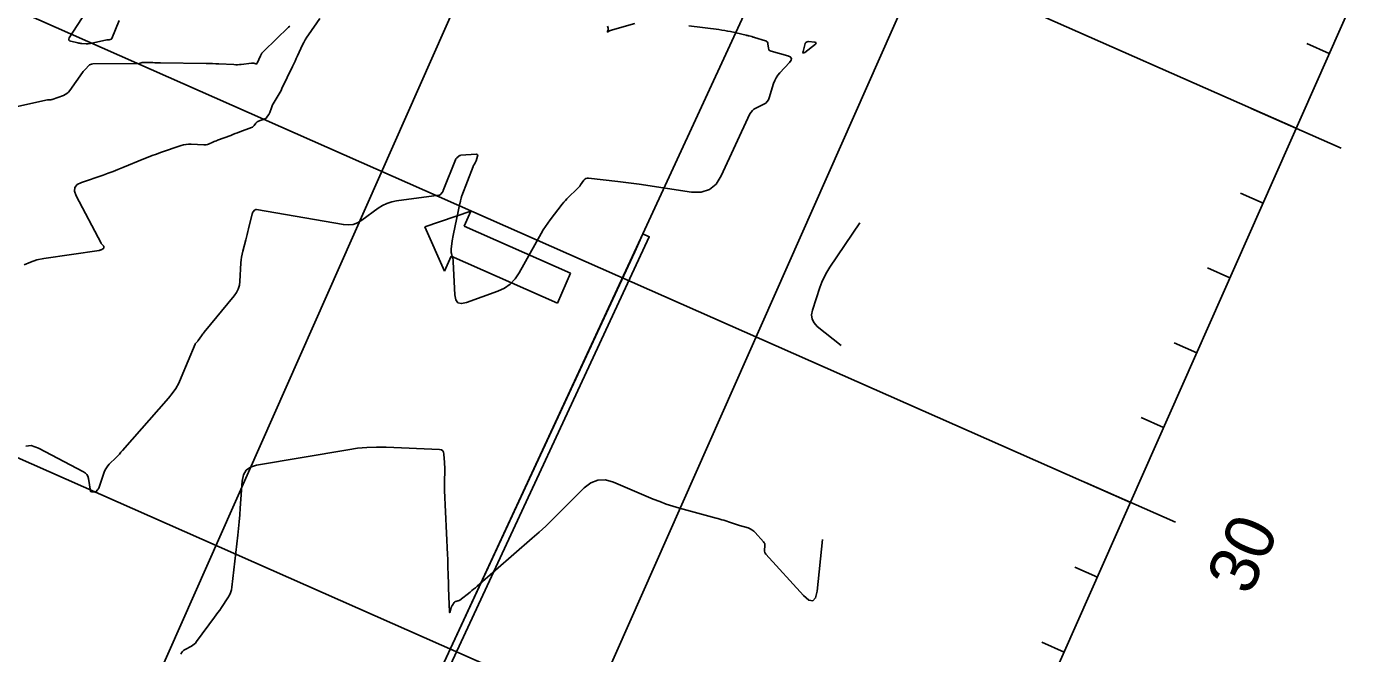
# Model space of a CAD drawing. Extents: x 658976 to 668721, y 639543 to 647196.
# Drawn here: x 662758.4 to 662921.3, y 642915.2 to 642991.8 of the extents above; entities that cross this region are included whole.
import ezdxf

# ---------------------------------------------------------------- set-up
doc = ezdxf.new("R2010")
doc.units = 0
for name, color, linetype in [('Ex_Major Contours', 7, 'Continuous'), ('Ex_Minor Contours', 7, 'Continuous'), ('R_Axis', 7, 'Continuous'), ('R_Axis Annot', 7, 'Continuous'), ('R_Exist Surface', 7, 'Continuous'), ('R_Grid', 7, 'Continuous'), ('R_MOT', 7, 'Continuous'), ('R_Proposed Const Limits', 7, 'Continuous')]:
    doc.layers.add(name, color=color, linetype=linetype)

msp = doc.modelspace()

# ---------------------------------------------------------------- linework, layer by layer
at = {"layer": 'Ex_Major Contours'}
for points in [[(662857.87, 642952.79), (662854.97, 642955.14), (662854.57, 642955.56), (662854.34, 642956.03), (662854.28, 642956.54), (662854.39, 642957.11), (662855.29, 642959.89), (662855.53, 642960.54), (662855.81, 642961.17), (662856.13, 642961.78), (662856.5, 642962.37), (662860.15, 642967.79)], [(662777.25, 642915.07), (662777.34, 642915.25), (662777.46, 642915.42), (662777.6, 642915.55), (662777.78, 642915.66), (662778.54, 642916.06), (662778.72, 642916.17), (662778.88, 642916.3), (662779.03, 642916.44), (662779.17, 642916.61), (662781.36, 642919.59), (662781.57, 642919.88), (662781.78, 642920.17), (662781.99, 642920.47), (662782.19, 642920.77), (662783, 642921.97), (662783.18, 642922.27), (662783.32, 642922.59), (662783.42, 642922.93), (662783.48, 642923.28), (662784.19, 642929.62), (662784.28, 642930.45), (662784.36, 642931.27), (662784.43, 642932.1), (662784.5, 642932.93), (662784.74, 642936.24), (662784.89, 642936.98), (662785.24, 642937.55), (662785.77, 642937.95), (662786.5, 642938.17), (662797.65, 642940.07), (662798.81, 642940.24), (662799.97, 642940.35), (662801.14, 642940.39), (662802.31, 642940.37), (662808.83, 642940.08), (662809.06, 642940.04), (662809.23, 642939.94), (662809.33, 642939.77), (662809.38, 642939.54), (662809.44, 642938.51), (662809.46, 642938.25), (662809.47, 642937.99), (662809.47, 642937.73), (662809.47, 642937.47), (662809.44, 642936.24), (662809.44, 642935.95), (662809.44, 642935.65), (662809.44, 642935.36), (662809.46, 642935.07), (662809.8, 642927.25), (662809.83, 642926.68), (662809.85, 642926.11), (662809.87, 642925.54), (662809.89, 642924.97), (662809.99, 642921.93), (662809.99, 642921.74), (662810, 642921.55), (662810.01, 642921.36), (662810.02, 642921.17), (662810.05, 642920.26), (662810.06, 642920.17), (662810.08, 642920.13), (662810.1, 642920.16), (662810.13, 642920.25), (662810.27, 642920.78), (662810.3, 642920.86), (662810.33, 642920.94), (662810.37, 642921.01), (662810.41, 642921.08), (662810.61, 642921.38), (662810.65, 642921.43), (662810.7, 642921.48), (662810.75, 642921.5), (662810.82, 642921.52), (662811.08, 642921.58), (662811.15, 642921.59), (662811.21, 642921.62), (662811.27, 642921.65), (662811.33, 642921.69), (662812.56, 642922.66), (662812.78, 642922.84), (662813, 642923.02), (662813.22, 642923.2), (662813.44, 642923.38), (662820.16, 642929.26), (662820.99, 642929.99), (662821.8, 642930.74), (662822.6, 642931.5), (662823.38, 642932.27), (662826.5, 642935.39), (662827.31, 642936.02), (662828.18, 642936.35), (662829.11, 642936.37), (662830.09, 642936.09), (662834.93, 642934.04), (662835.72, 642933.72), (662836.51, 642933.43), (662837.32, 642933.16), (662838.14, 642932.93), (662842.6, 642931.72), (662842.84, 642931.66), (662843.08, 642931.59), (662843.32, 642931.51), (662843.56, 642931.44), (662844.51, 642931.12), (662844.75, 642931.05), (662844.98, 642930.97), (662845.22, 642930.9), (662845.46, 642930.82), (662846.52, 642930.5), (662846.77, 642930.41), (662846.99, 642930.29), (662847.2, 642930.13), (662847.39, 642929.95), (662848.41, 642928.81), (662848.49, 642928.7), (662848.55, 642928.59), (662848.57, 642928.46), (662848.58, 642928.33), (662848.53, 642927.78), (662848.53, 642927.65), (662848.56, 642927.52), (662848.62, 642927.41), (662848.7, 642927.3), (662853.3, 642922.25), (662853.93, 642921.69), (662854.42, 642921.6), (662854.76, 642921.96), (662854.95, 642922.79), (662855.62, 642929.11)]]:
    msp.add_lwpolyline(points, dxfattribs=at)
at = {"layer": 'Ex_Minor Contours'}
for points in [[(662769.73, 642992.51), (662768.82, 642990.33), (662768.8, 642990.3), (662768.78, 642990.28), (662768.76, 642990.26), (662768.73, 642990.25), (662768.6, 642990.2), (662768.57, 642990.19), (662768.54, 642990.18), (662768.51, 642990.18), (662768.47, 642990.17), (662768.34, 642990.17), (662768.31, 642990.17), (662768.28, 642990.17), (662768.24, 642990.16), (662768.21, 642990.16), (662766.2, 642989.72), (662766.07, 642989.7), (662765.94, 642989.68), (662765.81, 642989.68), (662765.68, 642989.68), (662765.17, 642989.72), (662765.04, 642989.73), (662764.91, 642989.75), (662764.78, 642989.77), (662764.65, 642989.8), (662763.79, 642990), (662763.63, 642990.06), (662763.56, 642990.14), (662763.55, 642990.26), (662763.62, 642990.41), (662766.18, 642994.35)], [(662758.1, 642962.67), (662758.87, 642963.01), (662759.67, 642963.26), (662760.51, 642963.43), (662767.29, 642964.43), (662767.35, 642964.44), (662767.41, 642964.46), (662767.47, 642964.48), (662767.52, 642964.51), (662767.79, 642964.67), (662767.82, 642964.69), (662767.83, 642964.71), (662767.84, 642964.74), (662767.84, 642964.77), (662767.83, 642964.9), (662767.82, 642964.93), (662767.81, 642964.96), (662767.79, 642964.99), (662767.77, 642965.02), (662767.62, 642965.16), (662767.59, 642965.19), (662767.56, 642965.23), (662767.53, 642965.27), (662767.51, 642965.31), (662764.46, 642971.1), (662764.27, 642971.65), (662764.31, 642972.11), (662764.59, 642972.48), (662765.12, 642972.74), (662767.76, 642973.64), (662768.37, 642973.86), (662768.97, 642974.08), (662769.57, 642974.31), (662770.17, 642974.55), (662772.74, 642975.62), (662773.25, 642975.83), (662773.76, 642976.02), (662774.27, 642976.21), (662774.78, 642976.39), (662777.29, 642977.25), (662777.58, 642977.33), (662777.88, 642977.39), (662778.19, 642977.42), (662778.5, 642977.42), (662780.06, 642977.33), (662780.21, 642977.33), (662780.35, 642977.35), (662780.49, 642977.38), (662780.63, 642977.43), (662781.17, 642977.67), (662781.31, 642977.72), (662781.45, 642977.78), (662781.58, 642977.83), (662781.72, 642977.89), (662783.33, 642978.49), (662783.6, 642978.6), (662783.88, 642978.7), (662784.15, 642978.8), (662784.43, 642978.91), (662785.89, 642979.47), (662785.98, 642979.51), (662786.06, 642979.56), (662786.13, 642979.62), (662786.19, 642979.69), (662786.42, 642980), (662786.48, 642980.07), (662786.55, 642980.13), (662786.63, 642980.19), (662786.72, 642980.22), (662787.5, 642980.52), (662787.58, 642980.55), (662787.65, 642980.59), (662787.71, 642980.65), (662787.76, 642980.71), (662787.96, 642980.98), (662788.01, 642981.05), (662788.05, 642981.13), (662788.08, 642981.2), (662788.11, 642981.28), (662788.3, 642981.86), (662788.35, 642981.98), (662788.4, 642982.1), (662788.45, 642982.21), (662788.52, 642982.33), (662789.14, 642983.35), (662789.26, 642983.56), (662789.38, 642983.77), (662789.49, 642983.98), (662789.59, 642984.2), (662790.88, 642986.91), (662791.03, 642987.24), (662791.19, 642987.57), (662791.34, 642987.9), (662791.49, 642988.23), (662792.1, 642989.54), (662792.26, 642989.86), (662792.43, 642990.18), (662792.62, 642990.49), (662792.82, 642990.79), (662794.21, 642992.79)], [(662829.34, 642991.85), (662829.42, 642991.6), (662829.44, 642991.55), (662829.44, 642991.5), (662829.43, 642991.45), (662829.42, 642991.4), (662829.34, 642991.18), (662829.33, 642991.15), (662829.34, 642991.13), (662829.36, 642991.13), (662829.39, 642991.14), (662829.58, 642991.25), (662829.59, 642991.25), (662829.6, 642991.26), (662829.61, 642991.26), (662829.61, 642991.26), (662829.65, 642991.28), (662829.66, 642991.28), (662829.68, 642991.29), (662832.67, 642992.17)], [(662790.55, 642991.84), (662790.41, 642991.7), (662787.38, 642988.79), (662787.25, 642988.66), (662787.14, 642988.52), (662787.05, 642988.37), (662786.97, 642988.21), (662786.58, 642987.33), (662786.55, 642987.28), (662786.5, 642987.25), (662786.45, 642987.24), (662786.39, 642987.24), (662786.14, 642987.3), (662786.07, 642987.31), (662786.01, 642987.32), (662785.94, 642987.32), (662785.88, 642987.31), (662784.63, 642987.17), (662784.4, 642987.15), (662784.17, 642987.13), (662783.94, 642987.13), (662783.71, 642987.14), (662781.88, 642987.23), (662781.5, 642987.25), (662781.11, 642987.26), (662780.73, 642987.27), (662780.35, 642987.28), (662774.75, 642987.36), (662774.52, 642987.37), (662774.29, 642987.37), (662774.06, 642987.37), (662773.83, 642987.38), (662772.54, 642987.39), (662772.5, 642987.39), (662772.47, 642987.38), (662772.43, 642987.37), (662772.4, 642987.36), (662772.26, 642987.31), (662772.22, 642987.3), (662772.19, 642987.29), (662772.15, 642987.28), (662772.11, 642987.28), (662766.49, 642987.22), (662766.35, 642987.21), (662766.23, 642987.17), (662766.11, 642987.1), (662766, 642987.01), (662765.6, 642986.6), (662765.5, 642986.5), (662765.4, 642986.39), (662765.31, 642986.28), (662765.23, 642986.16), (662763.68, 642983.97), (662763.52, 642983.77), (662763.34, 642983.61), (662763.13, 642983.48), (662762.9, 642983.37), (662761.55, 642982.88), (662761.51, 642982.87), (662761.46, 642982.86), (662761.41, 642982.85), (662761.36, 642982.85), (662761.15, 642982.84), (662761.1, 642982.84), (662761.05, 642982.83), (662761, 642982.83), (662760.95, 642982.82), (662756.37, 642981.83)], [(662839.29, 642991.86), (662842.95, 642991.41), (662843.31, 642991.36), (662843.66, 642991.31), (662844.02, 642991.24), (662844.37, 642991.17), (662846.3, 642990.72), (662846.38, 642990.7), (662846.47, 642990.68), (662846.55, 642990.66), (662846.64, 642990.64), (662846.98, 642990.56), (662847.06, 642990.54), (662847.15, 642990.51), (662847.23, 642990.49), (662847.31, 642990.46), (662848.64, 642990.06), (662848.76, 642990.01), (662848.85, 642989.93), (662848.91, 642989.82), (662848.94, 642989.69), (662849.01, 642989.13), (662849.04, 642989), (662849.1, 642988.89), (662849.2, 642988.82), (662849.32, 642988.77), (662851.36, 642988.2), (662851.67, 642988.07), (662851.8, 642987.89), (662851.78, 642987.67), (662851.59, 642987.4), (662850.41, 642986.14), (662850.16, 642985.84), (662849.95, 642985.52), (662849.77, 642985.18), (662849.64, 642984.81), (662849.09, 642983.06), (662848.99, 642982.82), (662848.85, 642982.61), (662848.67, 642982.44), (662848.44, 642982.31), (662847.46, 642981.83), (662847.23, 642981.7), (662847.04, 642981.53), (662846.88, 642981.34), (662846.75, 642981.11), (662843.25, 642973.53), (662842.62, 642972.53), (662841.8, 642971.86), (662840.79, 642971.54), (662839.6, 642971.56), (662833.21, 642972.51), (662832.56, 642972.6), (662831.91, 642972.69), (662831.25, 642972.77), (662830.6, 642972.85), (662827.03, 642973.25), (662826.86, 642973.25), (662826.71, 642973.21), (662826.58, 642973.13), (662826.47, 642973), (662826.06, 642972.43), (662825.95, 642972.29), (662825.84, 642972.15), (662825.72, 642972.02), (662825.6, 642971.9), (662824.6, 642970.95), (662824.39, 642970.74), (662824.2, 642970.53), (662824.01, 642970.31), (662823.83, 642970.09), (662822.34, 642968.17), (662822.05, 642967.77), (662821.76, 642967.36), (662821.5, 642966.94), (662821.25, 642966.51), (662818.56, 642961.68), (662818.06, 642960.94), (662817.45, 642960.32), (662816.75, 642959.82), (662815.94, 642959.45), (662812.11, 642958.05), (662811.52, 642957.93), (662811.08, 642958.04), (662810.81, 642958.4), (662810.7, 642958.99), (662810.51, 642963.02), (662810.5, 642963.15), (662810.49, 642963.28), (662810.46, 642963.42), (662810.43, 642963.54), (662810.29, 642964.06), (662810.26, 642964.19), (662810.24, 642964.32), (662810.24, 642964.45), (662810.25, 642964.59), (662810.39, 642965.6), (662810.42, 642965.82), (662810.46, 642966.03), (662810.5, 642966.24), (662810.54, 642966.46), (662811.33, 642970.17), (662811.35, 642970.25), (662811.37, 642970.33), (662811.38, 642970.41), (662811.4, 642970.48), (662811.46, 642970.8), (662811.48, 642970.87), (662811.5, 642970.95), (662811.52, 642971.03), (662811.55, 642971.1), (662812.93, 642974.68), (662812.95, 642974.74), (662812.98, 642974.81), (662813.01, 642974.86), (662813.05, 642974.92), (662813.18, 642975.15), (662813.22, 642975.21), (662813.25, 642975.27), (662813.27, 642975.33), (662813.3, 642975.39), (662813.48, 642975.96), (662813.5, 642976.06), (662813.48, 642976.13), (662813.42, 642976.17), (662813.32, 642976.18), (662811.45, 642976.05), (662811.38, 642976.04), (662811.31, 642976.02), (662811.24, 642975.98), (662811.18, 642975.94), (662810.94, 642975.73), (662810.89, 642975.67), (662810.84, 642975.61), (662810.8, 642975.55), (662810.77, 642975.48), (662809.3, 642971.74), (662809.27, 642971.68), (662809.24, 642971.62), (662809.2, 642971.56), (662809.16, 642971.51), (662808.99, 642971.3), (662808.95, 642971.26), (662808.9, 642971.22), (662808.84, 642971.2), (662808.77, 642971.18), (662803.6, 642970.48), (662803, 642970.36), (662802.42, 642970.17), (662801.88, 642969.91), (662801.36, 642969.58), (662799.34, 642968.11), (662798.82, 642967.8), (662798.27, 642967.61), (662797.7, 642967.54), (662797.1, 642967.59), (662786.49, 642969.42), (662786.42, 642969.43), (662786.37, 642969.41), (662786.31, 642969.39), (662786.26, 642969.34), (662786.08, 642969.14), (662786.04, 642969.09), (662786.01, 642969.03), (662785.98, 642968.97), (662785.96, 642968.91), (662785.52, 642967.05), (662785.44, 642966.72), (662785.36, 642966.39), (662785.28, 642966.06), (662785.19, 642965.73), (662784.81, 642964.32), (662784.72, 642963.97), (662784.66, 642963.62), (662784.61, 642963.27), (662784.58, 642962.91), (662784.46, 642960.64), (662784.4, 642960.16), (662784.26, 642959.7), (662784.05, 642959.27), (662783.77, 642958.88), (662780.09, 642954.44), (662780.01, 642954.33), (662779.92, 642954.23), (662779.84, 642954.12), (662779.77, 642954), (662779.37, 642953.41), (662779.34, 642953.37), (662779.31, 642953.33), (662779.28, 642953.29), (662779.24, 642953.26), (662779.1, 642953.13), (662779.06, 642953.1), (662779.03, 642953.06), (662779.01, 642953.02), (662778.99, 642952.98), (662777.3, 642948.89), (662776.98, 642948.21), (662776.62, 642947.56), (662776.2, 642946.95), (662775.73, 642946.36), (662770.13, 642939.97), (662769.93, 642939.76), (662769.74, 642939.54), (662769.54, 642939.33), (662769.33, 642939.12), (662768.5, 642938.3), (662768.31, 642938.09), (662768.15, 642937.86), (662768.01, 642937.61), (662767.9, 642937.34), (662767.21, 642935.38), (662767.18, 642935.32), (662767.15, 642935.26), (662767.12, 642935.21), (662767.08, 642935.16), (662766.91, 642934.95), (662766.87, 642934.91), (662766.83, 642934.89), (662766.78, 642934.88), (662766.73, 642934.88), (662766.45, 642934.91), (662766.43, 642934.92), (662766.4, 642934.92), (662766.38, 642934.92), (662766.36, 642934.93), (662766.26, 642934.94), (662766.24, 642934.94), (662766.22, 642934.95), (662766.21, 642934.97), (662766.21, 642934.99), (662765.95, 642936.56), (662765.88, 642936.82), (662765.76, 642937.03), (662765.59, 642937.22), (662765.37, 642937.36), (662759.86, 642940.26), (662758.98, 642940.58), (662758.32, 642940.48)]]:
    msp.add_lwpolyline(points, dxfattribs=at)
msp.add_lwpolyline([(662853.76, 642989.94), (662853.8, 642989.95), (662853.84, 642989.95), (662853.88, 642989.95), (662854.67, 642989.87), (662854.78, 642989.84), (662854.83, 642989.8), (662854.81, 642989.73), (662854.73, 642989.65), (662853.43, 642988.63), (662853.31, 642988.56), (662853.24, 642988.55), (662853.21, 642988.62), (662853.23, 642988.76), (662853.48, 642989.71), (662853.49, 642989.74), (662853.51, 642989.78), (662853.54, 642989.81), (662853.57, 642989.83), (662853.72, 642989.92)], close=True, dxfattribs=at)
at = {"layer": 'R_Axis'}
for p, q in [((662832.51, 642796.46), (663136.02, 643482.31)), ((662917.49, 642988.5), (662914.75, 642989.71)), ((662918.93, 642976.93), (662907.96, 642981.78)), ((662909.4, 642970.21), (662906.66, 642971.42)), ((662905.35, 642961.06), (662902.61, 642962.28)), ((662901.31, 642951.92), (662898.56, 642953.13)), ((662897.26, 642942.77), (662894.52, 642943.99)), ((662898.7, 642931.2), (662887.73, 642936.06)), ((662889.17, 642924.49), (662886.42, 642925.7)), ((662885.12, 642915.34), (662882.38, 642916.55))]:
    msp.add_line(p, q, dxfattribs=at)
at = {"layer": 'R_Exist Surface'}
msp.add_lwpolyline([(662764.37, 642816.73), (662765.95, 642820.45), (662751.89, 642830.17), (662751.3, 642830.58), (662751.3, 642830.58), (662751.3, 642830.58), (662752.59, 642833.5), (662752.64, 642833.62), (662752.79, 642833.57), (662752.79, 642833.56), (662769.44, 642829.69), (662770.14, 642829.53), (662786.3, 642864.35), (662786.99, 642865.82), (662807.98, 642911.05), (662808.87, 642912.97), (662832.67, 642964.26), (662833.68, 642966.44), (662855.16, 643013.07)], dxfattribs=at)
at = {"layer": 'R_Grid'}
for p, q in [((662741.07, 642836.93), (663044.57, 643522.77)), ((662786.79, 642816.69), (663090.29, 643502.54)), ((662832.51, 642796.46), (663136.02, 643482.31)), ((662913.45, 642979.35), (662776.28, 643040.05)), ((662893.21, 642933.63), (662756.04, 642994.33)), ((662872.98, 642887.91), (662735.81, 642948.61))]:
    msp.add_line(p, q, dxfattribs=at)
at = {"layer": 'R_MOT'}
for p, q in [((662812.67, 642969.22), (662807.04, 642967.33)), ((662811.86, 642967.39), (662812.67, 642969.22)), ((662807.04, 642967.33), (662809.43, 642961.9)), ((662824.85, 642961.64), (662811.86, 642967.39)), ((662809.43, 642961.9), (662810.24, 642963.73)), ((662810.24, 642963.73), (662823.23, 642957.98)), ((662823.23, 642957.98), (662824.85, 642961.64))]:
    msp.add_line(p, q, dxfattribs=at)
at = {"layer": 'R_Proposed Const Limits'}
msp.add_lwpolyline([(662808.87, 642912.97), (662833.68, 642966.44), (662834.45, 642966.1), (662809.63, 642912.63)], close=True, dxfattribs=at)

# ---------------------------------------------------------------- texts
at = {"layer": 'R_Axis Annot'}
msp.add_text('30', height=6, rotation=66.1295, dxfattribs=at).set_placement((662907.79, 642922.09))

doc.saveas('drawing.dxf')
